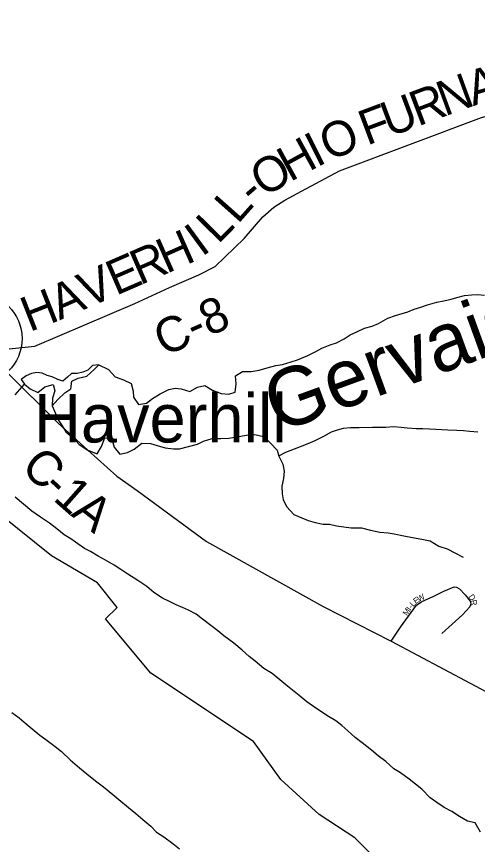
# Model space of a CAD drawing. Extents: x 1624196 to 2029251, y 146837 to 440034.
# Drawn here: x 1873874 to 1877828, y 208803 to 215907 of the extents above; entities that cross this region are included whole.
import ezdxf

# ---------------------------------------------------------------- set-up
doc = ezdxf.new("R2010")
doc.units = 0
for name, color, linetype in [('GM_X_County', 7, 'Continuous'), ('GM_X_County_Road', 7, 'Continuous'), ('GM_X_County_Road_Text', 7, 'Continuous'), ('GM_X_Major_River', 7, 'Continuous'), ('GM_X_Minor_Lake', 7, 'Continuous'), ('GM_X_Minor_River', 7, 'Continuous'), ('GM_X_Minor_River_Text', 7, 'Continuous'), ('GM_X_Township', 7, 'Continuous'), ('GM_X_Township_Subdivision', 7, 'Continuous'), ('GM_X_Township_Subdivision_Text', 7, 'Continuous'), ('GM_X_Unincorporated', 7, 'Continuous'), ('GM_X_Unincorporated_Text', 7, 'Continuous')]:
    doc.layers.add(name, color=color, linetype=linetype)

msp = doc.modelspace()

# ---------------------------------------------------------------- linework, layer by layer
at = {"layer": 'GM_X_County'}
msp.add_lwpolyline([(1890073.5, 213308.9), (1885546.1, 211307.1), (1885388.5, 211237.4), (1884848.8, 210999.6), (1880065.1, 208884.7), (1878108.3, 208019.6), (1877786.5, 208207.2), (1877670.4, 208205.2), (1877412.2, 208427.8), (1877089.9, 208638.3), (1876955.8, 208678.4), (1876777.6, 208858.8), (1876471.3, 209059.3), (1876141, 209360), (1875906.8, 209686.7), (1875026.1, 210272.1), (1874637.8, 210739.2), (1874737.8, 210835.4), (1874567.7, 211047.8), (1874173.4, 211280.4), (1873150.5, 212100.2)], dxfattribs=at)
at = {"layer": 'GM_X_County_Road'}
for points in [[(1873606.5, 213052), (1873782.9, 213052), (1874030.7, 213077.2), (1874889.4, 213443.8), (1875187.4, 213580.5), (1875438.7, 213689.9), (1875578.2, 213762.2), (1875828, 214003.4), (1875985.5, 214188.6), (1876080.2, 214271.1), (1876174.5, 214331.1), (1876318.4, 214408.6), (1876645.1, 214582.7), (1877863.7, 215041), (1878104.9, 215108.2), (1878257.6, 215135.7), (1878441, 215157.2), (1878659, 215200.8), (1878929.8, 215244.4), (1879124.2, 215309.9), (1879445.9, 215444.4), (1880530.7, 215906.9)], [(1873784, 212860.4), (1874228.6, 212421.7), (1874485.5, 212186.2), (1874734.2, 211964.1), (1874908.1, 211841), (1875503.3, 211402.1), (1876503.8, 210845.5), (1877088.7, 210547.5), (1878442.6, 209825.9), (1879462.9, 209260.7), (1880065.1, 208884.7)]]:
    msp.add_lwpolyline(points, dxfattribs=at)
at = {"layer": 'GM_X_Major_River'}
for points in [[(1877855.6, 208908.7), (1877808.1, 208989.1), (1877742.2, 209003.4), (1877674.4, 209041.8), (1877608.7, 209084.1), (1877542.9, 209120.5), (1877481.2, 209162.9), (1877423.4, 209203.2), (1877349.8, 209277.7), (1877242.3, 209362.4), (1877168.6, 209416.8), (1877110.9, 209451.1), (1877043.2, 209513.6), (1876977.5, 209562), (1876919.8, 209612.3), (1876838.2, 209674.8), (1876780.4, 209721.2), (1876716.8, 209777.6), (1876665, 209821.9), (1876613.3, 209862.2), (1876551.5, 209900.6), (1876493.7, 209936.9), (1876422, 209985.3), (1876364.3, 210027.7), (1876298.6, 210080.1), (1876242.8, 210126.4), (1876185.1, 210172.8), (1876131.4, 210215.1), (1876065.7, 210269.5), (1875995.9, 210311.9), (1875922.3, 210374.4), (1875868.5, 210416.7), (1875810.9, 210469), (1875739.2, 210529.5), (1875653.6, 210594), (1875599.8, 210636.3), (1875540.1, 210682.7), (1875470.4, 210737.1), (1875414.7, 210777.4), (1875348.9, 210811.8), (1875297, 210836.1), (1875243.2, 210858.4), (1875191.4, 210884.6), (1875125.6, 210917), (1875051.9, 210965.4), (1874992.2, 211015.8), (1874914.5, 211066.2), (1874828.8, 211120.7), (1874769, 211161.1), (1874711.3, 211199.4), (1874637.5, 211241.8), (1874573.8, 211276.2), (1874508, 211316.6), (1874456.2, 211342.8), (1874398.4, 211383.2), (1874340.7, 211425.5), (1874280.9, 211459.9), (1874219.2, 211510.2), (1874157.5, 211558.6), (1874079.8, 211611), (1874004.1, 211661.5), (1873934.4, 211723.9), (1873860.8, 211782.4)], [(1873833.8, 209934.5), (1873897.5, 209890.2), (1873955.2, 209837.8), (1874008.9, 209793.5), (1874074.6, 209741.1), (1874126.4, 209702.8), (1874206, 209644.3), (1874259.8, 209599.9), (1874333.4, 209529.4), (1874415, 209458.9), (1874476.7, 209408.5), (1874552.3, 209348.1), (1874620, 209297.6), (1874699.6, 209231.1), (1874751.4, 209188.8), (1874833, 209120.3), (1874896.7, 209067.9), (1874958.4, 209015.5), (1875026, 208959.1), (1875073.7, 208908.8), (1875137.5, 208868.4), (1875215.2, 208809.9), (1875272.9, 208763.6)]]:
    msp.add_lwpolyline(points, dxfattribs=at)
at = {"layer": 'GM_X_Minor_Lake'}
for points in [[(1874580.9, 212917.3), (1874526, 212912), (1874485.8, 212872.2), (1874441.8, 212856.5), (1874393.8, 212844.8), (1874345.8, 212845), (1874309.7, 212813.2), (1874271.5, 212777.4), (1874227.7, 212791.7), (1874179.9, 212814), (1874136.1, 212826.3), (1874092.3, 212846.6), (1874046.4, 212852.9), (1874002.4, 212843.1), (1873956.4, 212823.4), (1873912.2, 212791.6), (1873941.9, 212751.3)], [(1873941.9, 212751.3), (1873989.6, 212711), (1874057.3, 212680.5), (1874115.5, 212730.3), (1874187.5, 212749.9), (1874201.2, 212695.7), (1874182.8, 212631.7), (1874180.4, 212565.6), (1874226.7, 212619.4), (1874288.9, 212677.1), (1874339, 212712.9), (1874347.4, 212778.9), (1874403.5, 212802.6), (1874475.5, 212822.2), (1874539.7, 212877.9), (1874580.9, 212917.3)]]:
    msp.add_lwpolyline(points, dxfattribs=at)
at = {"layer": 'GM_X_Minor_River'}
for points in [[(1873861.5, 212659.7), (1873941.9, 212751.3), (1873989.6, 212711), (1874057.3, 212680.5), (1874115.5, 212730.3), (1874187.5, 212749.9), (1874201.2, 212695.7), (1874182.8, 212631.7), (1874180.4, 212565.6), (1874226.7, 212619.4), (1874288.9, 212677.1), (1874339, 212712.9), (1874347.4, 212778.9), (1874403.5, 212802.6), (1874475.5, 212822.2), (1874539.7, 212877.9), (1874580.9, 212917.3), (1874663.5, 212877.2), (1874721, 212814.7), (1874792.8, 212790.2), (1874856.5, 212757.8), (1874874, 212691.6), (1874877.7, 212641.5), (1874921.2, 212579.1), (1874989.2, 212588.7), (1875039.4, 212628.5), (1875105.5, 212668.2), (1875181.6, 212705.8), (1875235.6, 212717.4), (1875287.4, 212711.1), (1875359.2, 212690.7), (1875425.3, 212726.3), (1875489.3, 212742), (1875555, 212701.5), (1875628.6, 212671), (1875696.5, 212666.6), (1875748.5, 212682.3), (1875758.9, 212754.4), (1875753.4, 212824.5), (1875813.5, 212862.2), (1875885.4, 212861.8), (1875955.3, 212873.4), (1876023.4, 212893), (1876097.4, 212912.6), (1876155.3, 212922.2), (1876229.3, 212943.8), (1876285.3, 212961.5), (1876373.4, 212999), (1876441.5, 213032.7), (1876493.6, 213062.4), (1876565.7, 213090), (1876617.7, 213105.7), (1876683.8, 213141.4), (1876735.9, 213175.1), (1876794, 213200.8), (1876860.1, 213232.5), (1876926.1, 213250.1), (1876980.1, 213273.8), (1877060.3, 213317.4), (1877126.3, 213341), (1877182.3, 213358.7), (1877232.3, 213374.4), (1877286.4, 213396.2), (1877342.4, 213413.9), (1877398.4, 213433.5), (1877480.4, 213455.1), (1877540.4, 213468.8), (1877602.4, 213482.4), (1877652.4, 213496.1), (1877716.4, 213511.8), (1877776.3, 213519.4), (1877828.2, 213521.1), (1877890.1, 213514.7)], [(1874180.4, 212565.6), (1874198.1, 212521.4), (1874229.6, 212447.1), (1874265.2, 212394.8), (1874296.8, 212344.6), (1874362.4, 212288.1), (1874412, 212235.7), (1874485.5, 212185.2), (1874565.2, 212154.6), (1874603.6, 212218.5), (1874630, 212290.4), (1874691.8, 212282.1), (1874711.3, 212211.8), (1874760.9, 212151.4), (1874824.9, 212165.1), (1874882.9, 212194.8), (1874949.2, 212246.4), (1875023, 212242), (1875080.8, 212225.6), (1875148.6, 212207.2), (1875220.4, 212196.7), (1875272.3, 212198.4), (1875348.3, 212216), (1875426.3, 212237.5), (1875478.4, 212263.3), (1875552.4, 212284.9), (1875626.3, 212286.4), (1875694.2, 212290), (1875764.1, 212301.6), (1875848.1, 212315.1), (1875918, 212320.7), (1875993.8, 212302.2), (1876053.3, 212245.8), (1876110.8, 212185.3), (1876124.5, 212135.2), (1876158, 212066.9), (1876169.6, 212006.7), (1876163.3, 211942.6), (1876148.9, 211876.6), (1876152.5, 211812.5), (1876162.1, 211760.3), (1876191.7, 211700.1), (1876253.2, 211633.6), (1876322.9, 211605.1), (1876374.7, 211582.8), (1876436.5, 211566.4), (1876504.3, 211549.9), (1876560.2, 211549.6), (1876620, 211537.2), (1876681.8, 211526.8), (1876745.7, 211518.4), (1876833.6, 211519.9), (1876911.3, 211499.4), (1876991, 211480.9), (1877060.9, 211476.5), (1877112.8, 211468.1), (1877196.5, 211449.6), (1877270.3, 211435.1), (1877352.1, 211422.6), (1877421.9, 211408.2), (1877497.5, 211361.6), (1877569.2, 211339.2), (1877640.9, 211300.7), (1877704.6, 211268.3)], [(1876124.2, 212136.3), (1876184.6, 212168.9), (1876258.7, 212196.5), (1876308.7, 212216.2), (1876376.8, 212241.8), (1876436.8, 212267.5), (1876508.9, 212307.1), (1876577, 212342.8), (1876627.1, 212360.5), (1876679.1, 212374.2), (1876739, 212379.9), (1876812.9, 212379.4), (1876928.7, 212382.7), (1876990.6, 212384.4), (1877042.5, 212384), (1877108.5, 212387.7), (1877174.3, 212383.3), (1877226.2, 212376.9), (1877302, 212372.5), (1877359.9, 212372.1), (1877417.8, 212369.8), (1877471.7, 212367.4), (1877523.6, 212363.1), (1877575.5, 212360.8), (1877651.4, 212356.4), (1877707.3, 212354), (1877763.1, 212349.7), (1877831, 212343.3)]]:
    msp.add_lwpolyline(points, dxfattribs=at)
at = {"layer": 'GM_X_Township'}
msp.add_lwpolyline([(1890073.5, 213308.9), (1885546.1, 211307.1), (1885388.5, 211237.4), (1884848.8, 210999.6), (1880065.1, 208884.7), (1878108.3, 208019.6), (1877786.5, 208207.2), (1877670.4, 208205.2), (1877412.2, 208427.8), (1877089.9, 208638.3), (1876955.8, 208678.4), (1876777.6, 208858.8), (1876471.3, 209059.3), (1876141, 209360), (1875906.8, 209686.7), (1875026.1, 210272.1), (1874637.8, 210739.2), (1874737.8, 210835.4), (1874567.7, 211047.8), (1874173.4, 211280.4), (1873150.5, 212100.2)], dxfattribs=at)
at = {"layer": 'GM_X_Township_Subdivision'}
msp.add_lwpolyline([(1877088.7, 210547.5), (1877166.7, 210668.4), (1877281.1, 210825.7), (1877305.7, 210855.6), (1877349.9, 210886.8), (1877448.7, 210931.1), (1877539.7, 210975.3), (1877629.4, 211013), (1877648.9, 211011.7), (1877674.9, 210996.1), (1877721.7, 210945.3), (1877764.6, 210890.8), (1877771.1, 210867.4), (1877763.3, 210841.3), (1877699.6, 210773.7), (1877524.1, 210613.8)], dxfattribs=at)
at = {"layer": 'GM_X_Unincorporated'}
msp.add_circle((1873527.9, 213143.3), 392.8, dxfattribs=at)

# ---------------------------------------------------------------- texts
at = {"layer": 'GM_X_County_Road_Text'}
for s, rotation, p in [('N', 20.11008, (1877547.3, 215048.7)), ('A', 16.44453, (1877790.4, 215137.9)), ('R', 20.57614, (1877317.2, 214962.4)), ('U', 20.57864, (1877070.1, 214869.6)), ('F', 20.58329, (1876880.6, 214798.4)), ('O', 23.15649, (1876554.8, 214663.1)), ('I', 26.71166, (1876449.2, 214609.8)), ('H', 28.73881, (1876220.2, 214484.2)), ('O', 30.26404, (1875994, 214352.1)), ('-', 40.8371, (1875912.7, 214280.1)), ('L', 48.40274, (1875771.2, 214119.6)), ('L', 45.41946, (1875602, 213947.3)), ('I', 36.21444, (1875462.8, 213840.2)), ('H', 23.86492, (1875160.4, 213698.1)), ('R', 23.48814, (1874932.5, 213599)), ('E', 23.48613, (1874726.6, 213509.6)), ('V', 23.48462, (1874484.5, 213404.4)), ('A', 23.51079, (1874242.5, 213299.1)), ('H', 21.42158, (1873985.6, 213198.1)), ('C-8', 24.10278, (1875138.4, 212986.4)), ('C', 316.29238, (1873900.2, 212025.7)), ('-', 317.23409, (1874082.2, 211851.8)), ('1', 318.58779, (1874178.4, 211763)), ('A', 321.94672, (1874331.8, 211628.4))]:
    msp.add_text(s, height=300, rotation=rotation, dxfattribs=at).set_placement(p)
at = {"layer": 'GM_X_Minor_River_Text'}
msp.add_text('Gervais', height=500.01, rotation=20.00265, dxfattribs=at).set_placement((1876113.6, 212331.9))
at = {"layer": 'GM_X_Township_Subdivision_Text'}
for s, rotation, p in [('W', 28.62958, (1877326.9, 210883.2)), ('D', 302.51395, (1877748.8, 210929.4)), ('L', 48.04883, (1877278.4, 210839)), ('E', 36.0831, (1877299.9, 210863.4)), ('R', 279.097, (1877770.5, 210897.3)), ('M', 55.22622, (1877223.4, 210761.4)), ('I', 55.20047, (1877253.5, 210804.8)), ('-', 52.60995, (1877265.7, 210822.4))]:
    msp.add_text(s, height=50, rotation=rotation, dxfattribs=at).set_placement(p)
at = {"layer": 'GM_X_Unincorporated_Text'}
msp.add_text('Haverhill', height=417, rotation=0.00001, dxfattribs=at).set_placement((1874023.5, 212251.9))

doc.saveas('drawing.dxf')
